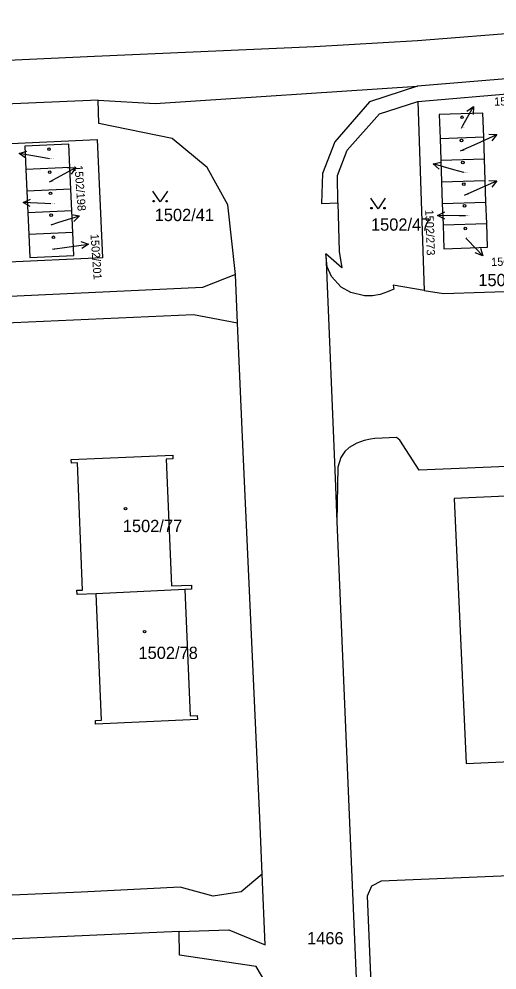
# Model space of a CAD drawing. Extents: x -737240 to -735272, y -1119606 to -1117878.
# Drawn here: x -736430.6 to -736364.4, y -1118312.5 to -1118180.9 of the extents above; entities that cross this region are included whole.
import ezdxf

# ---------------------------------------------------------------- set-up
doc = ezdxf.new("R2010")
doc.units = 0
for name, color, linetype in [('Level 1', 7, 'Continuous'), ('Level 16', 7, 'Continuous'), ('Level 18', 7, 'Continuous'), ('Level 19', 7, 'Continuous'), ('Level 25', 7, 'Continuous')]:
    doc.layers.add(name, color=color, linetype=linetype)

msp = doc.modelspace()

# ---------------------------------------------------------------- linework, layer by layer
at = {"layer": 'Level 1'}
for p, q in [((-736375.35, -1118192.27), (-736361.39, -1118191.09)), ((-736419.61, -1118192.08), (-736447.52, -1118193.33)), ((-736375.35, -1118192.27), (-736374.47, -1118218.43)), ((-736372.28, -1118197.38), (-736366.23, -1118197.19)), ((-736372.28, -1118197.38), (-736372.17, -1118200.38)), ((-736366.13, -1118200.2), (-736366.23, -1118197.19)), ((-736372.17, -1118200.38), (-736366.13, -1118200.2)), ((-736372.17, -1118200.38), (-736372.08, -1118203.38)), ((-736366.03, -1118203.21), (-736366.13, -1118200.2)), ((-736423.52, -1118201.43), (-736429.61, -1118201.71)), ((-736429.61, -1118201.71), (-736429.47, -1118204.71)), ((-736423.38, -1118204.43), (-736423.52, -1118201.43)), ((-736372.08, -1118203.38), (-736366.03, -1118203.21)), ((-736372.08, -1118203.38), (-736371.98, -1118206.38)), ((-736365.92, -1118206.2), (-736366.03, -1118203.21)), ((-736423.38, -1118204.43), (-736429.47, -1118204.71)), ((-736429.47, -1118204.71), (-736429.33, -1118207.7)), ((-736423.24, -1118207.42), (-736423.38, -1118204.43)), ((-736423.24, -1118207.42), (-736429.33, -1118207.7)), ((-736423.11, -1118210.42), (-736423.24, -1118207.42)), ((-736371.98, -1118206.38), (-736365.92, -1118206.2)), ((-736371.98, -1118206.38), (-736371.87, -1118209.38)), ((-736365.82, -1118209.19), (-736365.92, -1118206.2)), ((-736429.33, -1118207.7), (-736429.2, -1118210.7)), ((-736371.87, -1118209.38), (-736365.82, -1118209.19)), ((-736423.11, -1118210.42), (-736429.2, -1118210.7)), ((-736400.33, -1118222.99), (-736400.58, -1118216.22)), ((-736407.59, -1118259.84), (-736419.87, -1118260.46))]:
    msp.add_line(p, q, dxfattribs=at)
for points in [[(-736227.72, -1118174.66), (-736232.05, -1118172.96), (-736235.92, -1118173.08), (-736263.87, -1118175.05), (-736277.82, -1118176.78), (-736291.76, -1118179.05), (-736305.69, -1118181.37), (-736319.62, -1118183.58), (-736333.55, -1118185.73), (-736347.5, -1118187.54), (-736361.46, -1118188.98), (-736375.42, -1118190.14)], [(-736445.17, -1118187.16), (-736420.1, -1118186), (-736389.66, -1118184.65), (-736375.4, -1118183.82), (-736360.24, -1118182.63)], [(-736419.61, -1118192.08), (-736411.72, -1118192.54), (-736375.42, -1118190.14)], [(-736375.42, -1118190.14), (-736382.04, -1118192.32), (-736386.86, -1118197.84), (-736388.56, -1118202.25), (-736388.69, -1118206.38), (-736386.42, -1118206.29)], [(-736400.58, -1118216.22), (-736401.67, -1118206.59), (-736404.52, -1118201.42), (-736409.38, -1118197.42), (-736419.5, -1118195.33), (-736419.61, -1118192.08)], [(-736386.42, -1118206.29), (-736386.48, -1118202.52), (-736385.14, -1118199), (-736380.64, -1118193.97), (-736375.35, -1118192.27)], [(-736366.23, -1118197.19), (-736366.34, -1118193.87), (-736372.39, -1118194.08), (-736372.28, -1118197.38)], [(-736433.75, -1118198.19), (-736419.75, -1118197.55), (-736419, -1118213.94), (-736432.99, -1118214.58)], [(-736423.52, -1118201.43), (-736423.67, -1118198.18), (-736429.76, -1118198.46), (-736429.61, -1118201.71)], [(-736386.42, -1118206.29), (-736386.26, -1118213.06), (-736385.9, -1118215.33), (-736388.1, -1118213.36)], [(-736371.87, -1118209.38), (-736371.76, -1118212.67), (-736365.71, -1118212.47), (-736365.82, -1118209.19)], [(-736429.2, -1118210.7), (-736429.05, -1118213.9), (-736422.96, -1118213.62), (-736423.11, -1118210.42)], [(-736374.47, -1118218.43), (-736378.75, -1118217.71), (-736378.7, -1118218.27), (-736379.56, -1118218.63), (-736380.58, -1118219.02), (-736381.62, -1118219.17), (-736382.73, -1118219.17), (-736384.65, -1118218.71), (-736385.96, -1118217.97), (-736387.29, -1118216.53), (-736387.92, -1118215.18), (-736388.1, -1118213.36)], [(-736388.1, -1118213.36), (-736386.76, -1118245.61), (-736386.56, -1118250.47)], [(-736400.58, -1118216.22), (-736405.17, -1118218.02), (-736435.81, -1118219.46), (-736457.83, -1118220.44)], [(-736374.47, -1118218.43), (-736371.8, -1118218.88), (-736360.46, -1118218.49)], [(-736400.33, -1118222.99), (-736406.43, -1118221.83), (-736435.51, -1118223.1), (-736459.25, -1118224.18)], [(-736396.91, -1118299.28), (-736397.2, -1118292.56), (-736398.37, -1118266.09), (-736399.55, -1118240.82), (-736400.33, -1118222.99)], [(-736311.07, -1118240.65), (-736375.18, -1118243.32), (-736377.84, -1118239.17), (-736378.33, -1118238.8), (-736381.32, -1118238.94), (-736381.91, -1118239.04), (-736382.78, -1118239.23), (-736383.81, -1118239.61), (-736384.85, -1118240.21), (-736385.44, -1118240.73), (-736386, -1118241.56), (-736386.45, -1118242.94), (-736386.56, -1118250.47)], [(-736419.87, -1118260.46), (-736422.54, -1118260.57), (-736422.56, -1118259.97), (-736421.76, -1118259.93), (-736422.47, -1118242.33), (-736423.32, -1118242.36), (-736423.34, -1118241.86), (-736409.28, -1118241.25), (-736409.28, -1118241.77), (-736410.18, -1118241.81), (-736409.46, -1118259.36), (-736406.71, -1118259.25), (-736406.69, -1118259.79), (-736407.59, -1118259.84)], [(-736370.31, -1118247.27), (-736368.67, -1118283.94), (-736314.51, -1118281.52), (-736316.13, -1118244.82), (-736370.31, -1118247.27)], [(-736386.56, -1118250.47), (-736384.87, -1118291.08), (-736382.97, -1118335.35)], [(-736407.59, -1118259.84), (-736406.86, -1118277.36), (-736405.91, -1118277.32), (-736405.84, -1118277.85), (-736419.97, -1118278.5), (-736420, -1118277.99), (-736419.15, -1118277.96), (-736419.87, -1118260.46)], [(-736323.26, -1118332.43), (-736325.03, -1118297.95), (-736380.42, -1118300.27), (-736381.78, -1118300.94), (-736382.38, -1118302.33), (-736380.97, -1118335.25)], [(-736396.91, -1118299.28), (-736399.81, -1118301.72), (-736403.67, -1118302.34), (-736408.24, -1118301.1), (-736421.98, -1118301.77), (-736466.63, -1118303.7), (-736527.89, -1118306.44), (-736580.27, -1118308.75), (-736601.18, -1118309.6), (-736636.76, -1118311.16)], [(-736408.4, -1118307.22), (-736401.5, -1118306.99), (-736396.48, -1118309.09), (-736396.91, -1118299.28)], [(-736408.4, -1118307.22), (-736466.34, -1118309.79), (-736528.78, -1118312.59), (-736581.4, -1118314.97), (-736597.07, -1118315.51)], [(-736393.6, -1118376.66), (-736396.24, -1118314.56), (-736397.73, -1118312.08), (-736408.33, -1118310.51), (-736408.4, -1118307.22)]]:
    msp.add_lwpolyline(points, dxfattribs=at)
at = {"layer": 'Level 16'}
for points in [[(-736369.32, -1118195.99), (-736369.11, -1118195.61), (-736367.663, -1118192.982)], [(-736368.583, -1118193.617), (-736367.663, -1118192.982), (-736367.707, -1118194.099)], [(-736369.44, -1118199.11), (-736367.15, -1118198.08), (-736364.416, -1118196.846)], [(-736365.533, -1118196.801), (-736364.416, -1118196.846), (-736365.121, -1118197.713)], [(-736429.646, -1118200.147), (-736430.547, -1118199.486), (-736429.478, -1118199.161)], [(-736426.33, -1118200.2), (-736427.59, -1118199.99), (-736430.547, -1118199.486)], [(-736372.42, -1118201.653), (-736373.241, -1118200.894), (-736372.142, -1118200.693)], [(-736426.36, -1118203.41), (-736425.34, -1118202.86), (-736422.708, -1118201.42)], [(-736423.826, -1118201.461), (-736422.708, -1118201.42), (-736423.346, -1118202.338)], [(-736369.01, -1118202.12), (-736370.36, -1118201.73), (-736373.241, -1118200.894)], [(-736368.89, -1118205.24), (-736367.16, -1118204.48), (-736364.413, -1118203.275)], [(-736365.529, -1118203.219), (-736364.413, -1118203.275), (-736365.128, -1118204.135)], [(-736429.029, -1118206.819), (-736430.008, -1118206.279), (-736428.988, -1118205.82)], [(-736426.14, -1118206.44), (-736427.01, -1118206.4), (-736430.008, -1118206.279)], [(-736426.11, -1118209.34), (-736425.05, -1118209.01), (-736422.184, -1118208.123)], [(-736423.287, -1118207.941), (-736422.184, -1118208.123), (-736422.992, -1118208.896)], [(-736371.638, -1118208.578), (-736372.63, -1118208.062), (-736371.622, -1118207.578)], [(-736368.77, -1118208.12), (-736369.63, -1118208.11), (-736372.63, -1118208.062)], [(-736368.71, -1118211.19), (-736368.44, -1118211.46), (-736366.374, -1118213.635)], [(-736425.95, -1118212.71), (-736423.94, -1118212.43), (-736420.968, -1118212.021)], [(-736422.027, -1118211.662), (-736420.968, -1118212.021), (-736421.891, -1118212.653)], [(-736366.7, -1118212.566), (-736366.374, -1118213.635), (-736367.425, -1118213.255)]]:
    msp.add_lwpolyline(points, dxfattribs=at)
at = {"layer": 'Level 25'}
for points in [[(-736410.03, -1118204.68), (-736411.03, -1118206.18), (-736412.03, -1118204.68)], [(-736379.87, -1118205.65), (-736380.87, -1118207.15), (-736381.87, -1118205.65)]]:
    msp.add_lwpolyline(points, dxfattribs=at)
for centre in [(-736411.93, -1118206.08), (-736410.13, -1118206.08), (-736381.77, -1118207.05), (-736379.97, -1118207.05)]:
    msp.add_circle(centre, 0.1, dxfattribs=at)
for centre in [(-736369.24, -1118194.46), (-736369.3, -1118197.67), (-736426.42, -1118198.88), (-736369.12, -1118200.73), (-736426.32, -1118202.06), (-736426.2, -1118204.99), (-736369, -1118203.72), (-736368.88, -1118206.72), (-736426.11, -1118208.02), (-736368.78, -1118209.87), (-736425.81, -1118211.08), (-736415.83, -1118248.67), (-736413.18, -1118265.7)]:
    msp.add_ellipse(centre, major_axis=(0.18, 0), ratio=0.9848078, dxfattribs=at)

# ---------------------------------------------------------------- texts
at = {"layer": 'Level 16'}
for s, rotation, p in [('1502/277', 1.51452, (-736364.78, -1118192.86)), ('1502/198', 274.16556, (-736422.9, -1118201.14)), ('1502/273', 272.06469, (-736374.34, -1118207.26)), ('1502/201', 274.10823, (-736420.68, -1118210.65)), ('1502/272', 0.71189, (-736365.21, -1118215.05))]:
    msp.add_text(s, height=1.14, rotation=rotation, dxfattribs=at).set_placement(p)
msp.add_text('1466', height=1.7, dxfattribs=at).set_placement((-736390.69, -1118309))
at = {"layer": 'Level 18'}
for s, p in [('1502/41', (-736411.785, -1118208.84)), ('1502/47', (-736381.845, -1118210.17)), ('1502/100', (-736366.98, -1118217.85))]:
    msp.add_text(s, height=1.7, dxfattribs=at).set_placement(p)
at = {"layer": 'Level 19'}
for s, height, p in [('1502/277', 0.1, (-736369.32, -1118195.99)), ('1502/276', 0.1, (-736369.44, -1118199.11)), ('1502/197', 0.1, (-736426.33, -1118200.2)), ('1502/275', 0.1, (-736369.01, -1118202.12)), ('1502/198', 0.1, (-736426.36, -1118203.41)), ('1502/274', 0.1, (-736368.89, -1118205.24)), ('1502/199', 0.1, (-736426.14, -1118206.44)), ('1502/273', 0.1, (-736368.77, -1118208.12)), ('1502/200', 0.1, (-736426.11, -1118209.34)), ('1502/272', 0.1, (-736368.71, -1118211.19)), ('1502/201', 0.1, (-736425.95, -1118212.71)), ('1502/77', 1.7, (-736416.2, -1118251.91)), ('1502/78', 1.7, (-736414.03, -1118269.48))]:
    msp.add_text(s, height=height, dxfattribs=at).set_placement(p)

doc.saveas('drawing.dxf')
